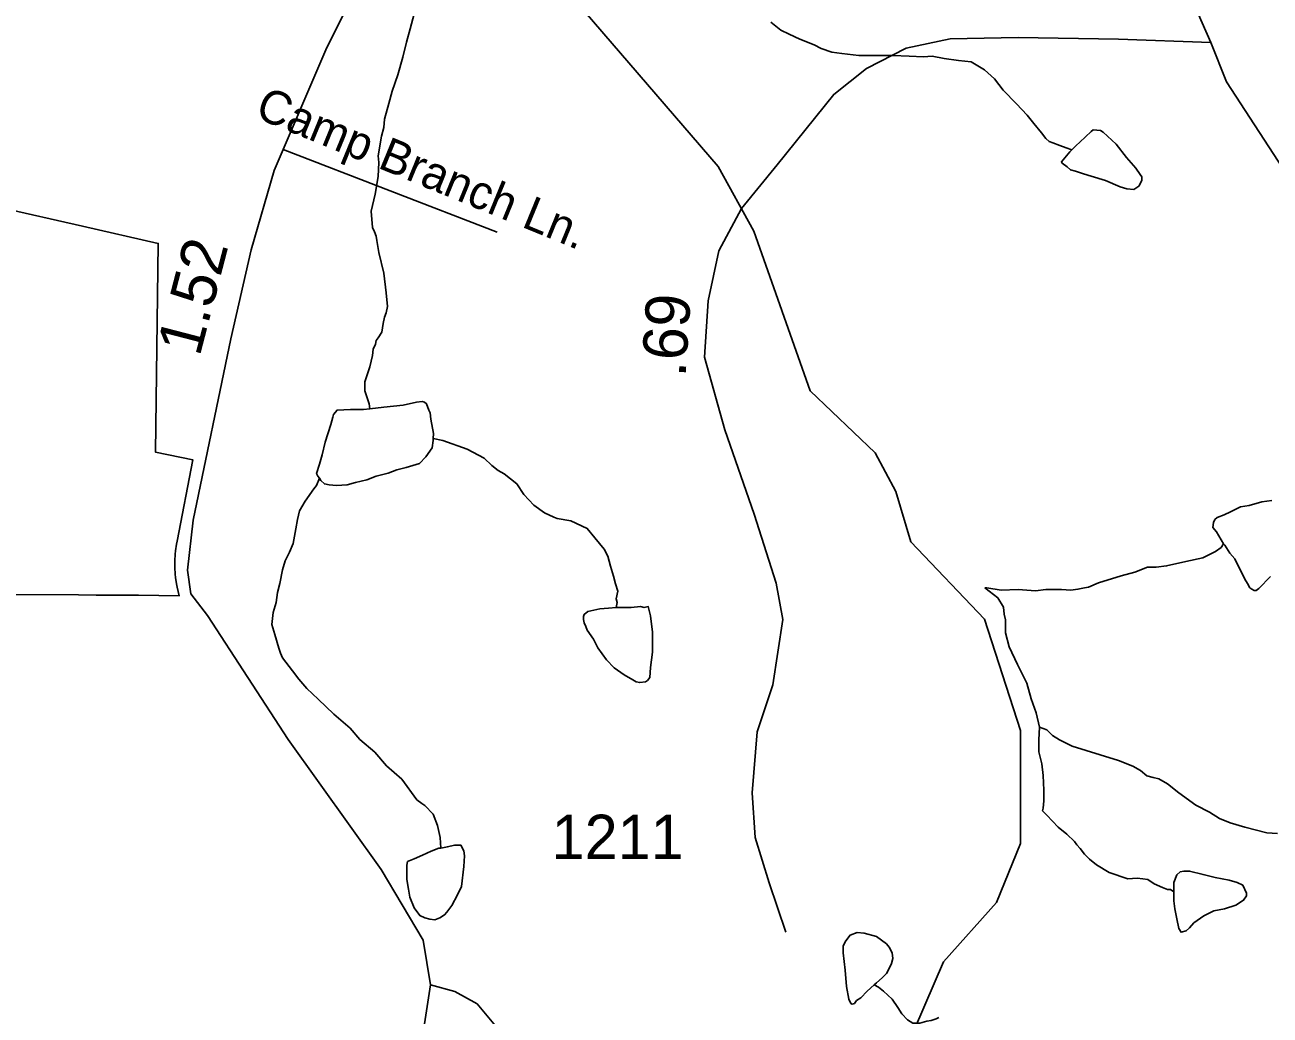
# Model space of a CAD drawing. Extents: x 2001466 to 2224147, y 644118 to 847247.
# Drawn here: x 2030071 to 2033577, y 711939 to 714728 of the extents above; entities that cross this region are included whole.
import ezdxf

# ---------------------------------------------------------------- set-up
doc = ezdxf.new("R2010")
doc.units = 0
for name, color, linetype in [('Exist Boundary Political City Limit New', 7, 'Continuous'), ('Exist Hydrographic Misc Water Feature', 7, 'Continuous'), ('Exist Road Non-System Type 51', 7, 'Continuous'), ('Exist Road Non-System Type 51 Label', 7, 'Continuous'), ('Exist Road Secondary Mileage Hundredths English Label', 7, 'Continuous'), ('Exist Road Secondary Type 51 Attributed', 7, 'Continuous'), ('Exist Road Secondary Type 51 Number Label', 7, 'Continuous'), ('Map Preparation Boundary City Limit Buffer Line', 7, 'Continuous')]:
    doc.layers.add(name, color=color, linetype=linetype)

msp = doc.modelspace()

# ---------------------------------------------------------------- linework, layer by layer
at = {"layer": 'Exist Boundary Political City Limit New'}
msp.add_lwpolyline([(2030000, 714214.1), (2030233.2, 714161.1), (2030445.9, 714112.7), (2030438.4, 713524.8), (2030543.4, 713503.4), (2030499.5, 713274.7), (2030497.6, 713265.5), (2030494.6, 713247), (2030493.6, 713237.7), (2030492.4, 713219), (2030492.4, 713200.2), (2030493.4, 713181.6), (2030494.4, 713172.2), (2030497.1, 713153.8), (2030499, 713144.6), (2030505.2, 713120.6), (2030390.6, 713121.8), (2030271.5, 713122.6), (2030221.5, 713122.9), (2030000, 713123.8)], dxfattribs=at)
at = {"layer": 'Exist Hydrographic Misc Water Feature'}
for points in [[(2031041.7, 713647.4), (2031039.7, 713661.4), (2031027.6, 713697.4), (2031027.6, 713723.4), (2031041.7, 713765.4), (2031049.5, 713797.4), (2031051.5, 713815.4), (2031057.5, 713829.4), (2031059.5, 713839.4), (2031065.5, 713847.4), (2031075.5, 713863.4), (2031079.4, 713887.4), (2031083.5, 713905.4), (2031087.4, 713917.4), (2031091.5, 713935.4), (2031087.4, 713973.4), (2031081.5, 714029.3), (2031067.3, 714087.3), (2031061.4, 714121.4), (2031059.3, 714133.4), (2031055.4, 714145.3), (2031049.5, 714157.3), (2031045.4, 714203.3), (2031057.3, 714251.4), (2031065.3, 714301.3), (2031067.3, 714341.3), (2031065.3, 714359.3), (2031075.1, 714415.4), (2031081.1, 714439.3), (2031083.1, 714463.3), (2031095.2, 714507.3), (2031105.1, 714541.4), (2031121.1, 714587.3), (2031135, 714637.3), (2031145.1, 714679.4), (2031155.1, 714717.3), (2031167, 714759.3)], [(2031316.7, 709996.8), (2031408.7, 710204.9), (2031724.7, 710480.6), (2031757.7, 710729.3), (2031841.8, 710839.2), (2032407.8, 711414.9), (2032540.8, 711730.5), (2032548.8, 711838.6), (2032656.9, 712089), (2032806.8, 712256.6), (2032873.8, 712422.6), (2032873.8, 712740.8), (2032772.8, 713054.6), (2032564.8, 713272), (2032522.8, 713414), (2032464.8, 713523.5), (2032281.9, 713697.8), (2032122.9, 714147.3), (2032022.9, 714329.8), (2031647.8, 714764)], [(2032170.9, 714735.9), (2032198.8, 714714), (2032222.8, 714701.9), (2032252.9, 714688), (2032292.9, 714672), (2032312.8, 714662), (2032343, 714652), (2032370.9, 714648), (2032418.8, 714642), (2032450.8, 714642.1), (2032478.9, 714642.1), (2032514.8, 714642.2), (2032560.9, 714640.2), (2032600.9, 714638.2), (2032624.9, 714640.2), (2032659, 714634.2), (2032698.9, 714628.2), (2032734.8, 714624.3), (2032773, 714602.3), (2032800.8, 714576.3), (2032824.8, 714544.3), (2032863, 714506.4), (2032892.9, 714474.4), (2032911, 714450.4), (2032932.9, 714424.4), (2032944.8, 714408.4), (2032954.8, 714400.4), (2032964.9, 714396.4), (2032985, 714388.4), (2033002.8, 714382.5), (2033018.8, 714376.5)], [(2033018.8, 714376.5), (2033030.9, 714388.5), (2033041, 714398.5), (2033073, 714428.5), (2033078.9, 714432.5), (2033098.8, 714430.6), (2033106.8, 714426.6), (2033142.9, 714392.6), (2033172.8, 714354.6), (2033199.1, 714324.6), (2033211, 714306.6), (2033215.1, 714300.6), (2033215.1, 714290.6), (2033207.1, 714274.6), (2033192.9, 714264.6), (2033173, 714266.6), (2033155, 714272.6), (2033112.9, 714290.6), (2033073, 714302.5), (2033051, 714308.5), (2033029.1, 714316.5), (2033014.9, 714320.5), (2033005.1, 714328.5), (2032990.9, 714338.5), (2032989.1, 714342.5), (2033012.9, 714370.5), (2033018.8, 714376.5)], [(2030899.8, 713451.3), (2030895.7, 713457.3), (2030891.8, 713465.3), (2030899.8, 713491.3), (2030907.8, 713517.3), (2030915.8, 713553.4), (2030931.6, 713603.3), (2030937.5, 713623.3), (2030939.6, 713631.3), (2030949.6, 713643.3), (2030987.6, 713645.3), (2031023.7, 713645.4), (2031041.7, 713647.4)], [(2031041.7, 713647.4), (2031081.7, 713651.4), (2031135.6, 713657.5), (2031173.6, 713665.5), (2031189.5, 713667.5), (2031195.7, 713665.5), (2031201.6, 713661.5), (2031207.6, 713643.5), (2031211.7, 713635.5), (2031213.5, 713617.5), (2031221.5, 713577.5), (2031219.7, 713563.5)], [(2031219.7, 713563.5), (2031219.7, 713557.5), (2031217.6, 713537.5), (2031199.8, 713511.5), (2031181.8, 713493.5), (2031143.8, 713481.5), (2031117.8, 713475.4), (2031093.8, 713465.4), (2031059.8, 713457.4), (2031033.7, 713447.4), (2031001.7, 713439.4), (2030977.7, 713433.4), (2030947.8, 713431.4), (2030927.7, 713433.4), (2030913.8, 713435.4), (2030903.7, 713445.4), (2030899.8, 713451.3)], [(2031219.7, 713563.5), (2031247.6, 713557.5), (2031315.7, 713533.6), (2031363.6, 713507.6), (2031385.6, 713487.6), (2031403.6, 713473.6), (2031419.8, 713463.7), (2031455.7, 713435.7), (2031475.8, 713405.7), (2031503.7, 713375.7), (2031533.8, 713353.7), (2031559.7, 713341.7), (2031569.7, 713337.8), (2031607.6, 713331.8), (2031653.8, 713309.8), (2031675.7, 713283.9), (2031701.8, 713251.8), (2031711.8, 713231.8), (2031719.8, 713203.9), (2031727.8, 713175.9), (2031734, 713153.9), (2031739.9, 713133.9), (2031735.8, 713111.9), (2031737.9, 713101.9), (2031735.8, 713087.9)], [(2031242.2, 712409.7), (2031240.2, 712439.7), (2031232.2, 712473.7), (2031220.3, 712505.6), (2031196.3, 712529.6), (2031188.3, 712535.6), (2031174.2, 712545.6), (2031132.1, 712603.6), (2031088.3, 712641.6), (2031056.3, 712679.6), (2031014, 712715.5), (2030986.1, 712747.5), (2030940.2, 712787.4), (2030896.1, 712829.4), (2030864.1, 712859.4), (2030842.2, 712885.4), (2030824.1, 712909.4), (2030796.1, 712945.3), (2030790.1, 712959.3), (2030786, 712973.3), (2030773.9, 713011.4), (2030765.9, 713039.3), (2030770, 713073.3), (2030778, 713101.3), (2030781.9, 713129.3), (2030788.1, 713155.4), (2030795.8, 713193.3), (2030803.8, 713219.3), (2030815.9, 713243.3), (2030825.8, 713267.3), (2030833.8, 713309.4), (2030837.9, 713335.3), (2030843.8, 713359.3), (2030859.8, 713387.3), (2030883.8, 713421.4), (2030891.8, 713431.4), (2030899.8, 713451.3)], [(2033581.3, 713389), (2033553.4, 713385), (2033517.5, 713375), (2033493.5, 713371), (2033465.4, 713356.9), (2033447.4, 713348.9), (2033427.5, 713340.9), (2033421.5, 713334.9), (2033417.4, 713326.9), (2033415.4, 713312.9), (2033425.4, 713300.9), (2033445.5, 713266.9)], [(2032773.8, 713142.5), (2032779.5, 713142.5), (2032819.5, 713136.5), (2032867.7, 713138.5), (2032915.7, 713134.6), (2032945.6, 713138.6), (2032989.7, 713138.6), (2033015.5, 713136.6), (2033035.6, 713138.7), (2033053.7, 713142.7), (2033065.6, 713144.7), (2033093.7, 713156.7), (2033157.6, 713176.7), (2033195.6, 713186.7), (2033231.7, 713200.8), (2033255.7, 713200.8), (2033285.4, 713204.8), (2033339.5, 713216.8), (2033387.5, 713226.9), (2033423.4, 713244.9), (2033439.4, 713256.9), (2033445.5, 713266.9)], [(2033445.5, 713266.9), (2033449.4, 713262.9), (2033463.6, 713240.9), (2033477.5, 713224.9), (2033505.6, 713166.9), (2033513.4, 713154.9), (2033519.6, 713143), (2033525.5, 713139), (2033531.7, 713135), (2033537.4, 713135), (2033545.4, 713141), (2033577.4, 713175)], [(2032773.8, 713142.5), (2032809.7, 713114.6), (2032825.7, 713088.6), (2032827.7, 713068.6), (2032831.8, 713052.6), (2032831.8, 713016.5), (2032841.7, 712976.6), (2032865.6, 712926.6), (2032891.9, 712874.6), (2032903.8, 712830.6), (2032917.9, 712790.6), (2032927.8, 712750.6)], [(2031735.8, 713087.9), (2031751.8, 713087.9), (2031767.8, 713087.9), (2031777.8, 713087.9), (2031803.9, 713089.9), (2031813.9, 713087.9), (2031825.8, 713090), (2031831.8, 713063.9), (2031837.9, 713018), (2031837.9, 712962), (2031832, 712918), (2031829.9, 712890), (2031824, 712882), (2031818, 712878), (2031802, 712876), (2031792, 712878), (2031781.9, 712884), (2031758, 712898), (2031730.1, 712917.9), (2031707.9, 712939.9), (2031683.9, 712973.8), (2031671.8, 712997.9), (2031653.8, 713023.9), (2031649.9, 713033.9), (2031645.8, 713043.9), (2031643.9, 713053.9), (2031643.9, 713061.9), (2031645.8, 713067.9), (2031655.8, 713075.8), (2031689.9, 713083.8), (2031713.9, 713085.8), (2031735.8, 713087.9)], [(2032927.8, 712750.6), (2032925.9, 712714.7), (2032925.9, 712680.7), (2032933.9, 712646.7), (2032938, 712614.7), (2032939.9, 712572.7), (2032939.9, 712542.7), (2032938, 712522.7), (2032936, 712514.7)], [(2032927.8, 712750.6), (2032947.9, 712742.7), (2032963.9, 712726.7), (2032983.8, 712714.7), (2033019.8, 712696.8), (2033097.8, 712672.8), (2033149.8, 712656.8), (2033189.8, 712640.8), (2033211.8, 712628.8), (2033229.8, 712612.9), (2033247.9, 712608.9), (2033263.9, 712604.9), (2033287.8, 712590.9), (2033320, 712565), (2033368, 712530.9), (2033406, 712510.9), (2033434, 712493), (2033464, 712481), (2033506, 712469), (2033567.9, 712453.1), (2033597.9, 712451.2)], [(2032936, 712514.7), (2032947.9, 712502.7), (2032979.9, 712468.7), (2033004.1, 712448.7), (2033026, 712428.8), (2033032.1, 712418.8), (2033042, 712408.8), (2033054.1, 712392.8), (2033068, 712378.8), (2033088.1, 712362.8), (2033124, 712340.9), (2033176.1, 712322.9), (2033202.1, 712324.9), (2033218.1, 712322.9), (2033232.1, 712320.9), (2033250.1, 712309), (2033274.1, 712299), (2033288.1, 712293), (2033296, 712293), (2033306.1, 712287)], [(2031242.2, 712409.7), (2031260.3, 712413.7), (2031280.2, 712417.7), (2031298.4, 712417.7), (2031306.4, 712401.7), (2031308.3, 712387.7), (2031306.4, 712357.7), (2031300.3, 712301.8), (2031288.4, 712277.8), (2031272.4, 712247.7), (2031258.2, 712229.7), (2031252.3, 712221.7), (2031238.6, 712213.7), (2031224.4, 712207.7), (2031210.5, 712209.7), (2031196.5, 712213.7), (2031182.4, 712219.7), (2031166.4, 712241.7), (2031154.3, 712271.6), (2031150.4, 712293.7), (2031146.3, 712321.7), (2031146.3, 712341.7), (2031146.3, 712361.7), (2031148.3, 712371.6), (2031166.4, 712379.6), (2031190.4, 712389.6), (2031214.4, 712401.6), (2031236.3, 712409.7), (2031242.2, 712409.7)], [(2033306.1, 712287), (2033306.1, 712313), (2033314.1, 712334.9), (2033323.9, 712342.9), (2033334, 712344.9), (2033350, 712345), (2033388.1, 712335), (2033422, 712327), (2033461.9, 712319), (2033483.9, 712313.1), (2033499.9, 712305.1), (2033510.1, 712283.1), (2033510.1, 712275.1), (2033502.1, 712263.1), (2033480, 712249.1), (2033448, 712239), (2033418.1, 712233), (2033390.2, 712219), (2033362.1, 712199), (2033350, 712185), (2033340.1, 712177), (2033326, 712173), (2033320, 712183), (2033314.1, 712211), (2033308.1, 712238.9), (2033306.1, 712260.9), (2033306.1, 712281), (2033306.1, 712287)], [(2032462.3, 712024.5), (2032442.4, 712006.5), (2032424.4, 711988.5), (2032412.3, 711980.5), (2032406.3, 711972.4), (2032400.4, 711970.5), (2032396.3, 711972.4), (2032390.3, 711984.4), (2032384.4, 712020.4), (2032380.3, 712066.4), (2032374.3, 712114.4), (2032374.3, 712134.4), (2032382.1, 712148.4), (2032394.2, 712164.4), (2032414.1, 712172.4), (2032434.2, 712170.4), (2032468.3, 712160.5), (2032496.3, 712140.5), (2032504.3, 712130.5), (2032512.3, 712114.5), (2032514.4, 712098.5), (2032510.3, 712084.5), (2032502.3, 712066.5), (2032496.3, 712056.5), (2032484.2, 712044.5), (2032468.3, 712030.5), (2032462.3, 712024.5)], [(2032462.3, 712024.5), (2032474.4, 712018.5), (2032488.3, 712006.5), (2032512.3, 711984.6), (2032528.3, 711960.6), (2032540.2, 711942.6), (2032556.2, 711926.5), (2032570.4, 711916.5), (2032590.3, 711916.6), (2032610.4, 711922.6), (2032622.2, 711924.6), (2032636.4, 711928.6), (2032644.4, 711932.6)]]:
    msp.add_lwpolyline(points, dxfattribs=at)
at = {"layer": 'Exist Road Non-System Type 51'}
for points in [[(2031400.5, 714144.7), (2030798, 714377.4)], [(2031396.1, 711909.1), (2031343.9, 711971.5), (2031281.6, 712005.7), (2031213.1, 712024.2)]]:
    msp.add_lwpolyline(points, dxfattribs=at)
at = {"layer": 'Exist Road Secondary Type 51 Attributed'}
for points in [[(2033410, 714678.5), (2033326.7, 714869.2), (2033221, 715111.9), (2033118.9, 715394.5), (2033031.5, 715615.6), (2032996, 715727.4)], [(2031112.6, 714969.7), (2031058.8, 714911.8), (2031016.6, 714855.9), (2030921.1, 714664.9), (2030772.7, 714318.4), (2030708.1, 714094.9), (2030650.7, 713844.2), (2030544.6, 713333.3), (2030528.6, 713192.8), (2030538.2, 713125.8), (2030584.5, 713065.1), (2030811.8, 712715.5), (2031073.5, 712349.9), (2031192.3, 712150.3), (2031213.1, 712024.2), (2031192.3, 711890), (2031081.5, 711642.6), (2030974.6, 711350.4), (2030803.1, 710802.8), (2030689, 710379.7), (2030596.4, 709828.3), (2030557.5, 709509.5)], [(2033410, 714678.5), (2033150, 714688), (2032867.6, 714692.8), (2032675.7, 714688.8), (2032552.1, 714663.3), (2032440.4, 714605.8), (2032347.9, 714532.4), (2032189.1, 714334.4), (2032088.6, 714211.5), (2032024.4, 714091.7), (2031994.1, 713951.2), (2031983.7, 713792.4), (2032041.1, 713588), (2032123.7, 713350.1), (2032185.9, 713156.1), (2032205.1, 713053.9), (2032176.7, 712869.5), (2032132.1, 712737), (2032118.5, 712565.4), (2032126.5, 712439.3), (2032166.4, 712311.5), (2032213, 712172.6)], [(2035049.4, 712313.9), (2034892.6, 712510.3), (2034699.6, 712753), (2034560.4, 712922.2), (2034423.2, 713093.1), (2034287.5, 713287.8), (2034158.7, 713497), (2033913.8, 713854.6), (2033777, 714073.4), (2033625.4, 714304.1), (2033454.3, 714568.3), (2033410, 714678.5)]]:
    msp.add_lwpolyline(points, dxfattribs=at)
at = {"layer": 'Map Preparation Boundary City Limit Buffer Line'}
msp.add_lwpolyline([(2030000, 714214.1), (2030233.2, 714161.1), (2030445.9, 714112.7), (2030438.4, 713524.8), (2030543.4, 713503.4), (2030499.5, 713274.7), (2030497.6, 713265.5), (2030494.6, 713247), (2030493.6, 713237.7), (2030492.4, 713219), (2030492.4, 713200.2), (2030493.4, 713181.6), (2030494.4, 713172.2), (2030497.1, 713153.8), (2030499, 713144.6), (2030505.2, 713120.6), (2030390.6, 713121.8), (2030271.5, 713122.6), (2030221.5, 713122.9), (2030000, 713123.8)], dxfattribs=at)

# ---------------------------------------------------------------- texts
at = {"layer": 'Exist Road Non-System Type 51 Label'}
msp.add_text('Camp Branch Ln.', height=95, rotation=337.6888, dxfattribs=at).set_placement((2030714.8, 714469.1))
at = {"layer": 'Exist Road Secondary Mileage Hundredths English Label'}
for s, rotation, p in [('1.52', 75.4337, (2030562.3, 713791.5)), ('.69', 86.2649, (2031930.6, 713734.7))]:
    msp.add_text(s, height=125, rotation=rotation, dxfattribs=at).set_placement(p)
at = {"layer": 'Exist Road Secondary Type 51 Number Label'}
msp.add_text('1211', height=125, dxfattribs=at).set_placement((2031553.7, 712378.9))

doc.saveas('drawing.dxf')
